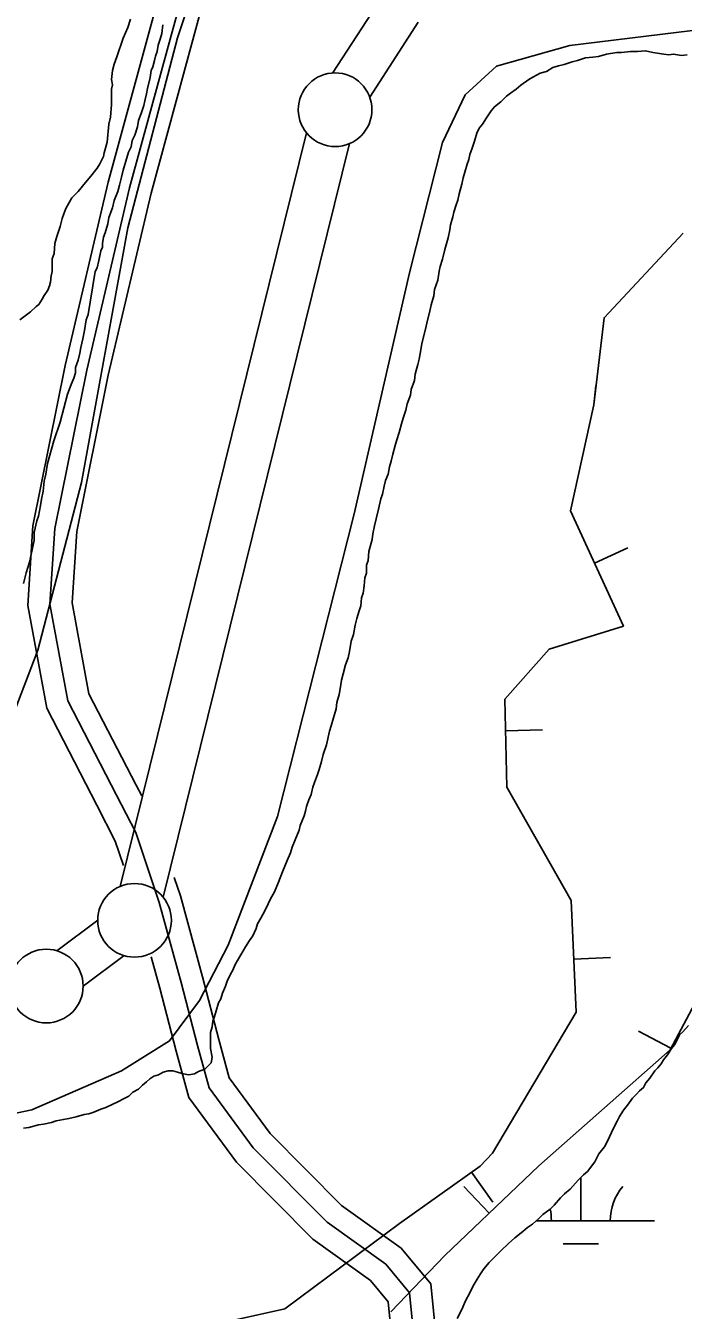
# Model space of a CAD drawing. Extents: x 3297772 to 3335630, y 634068 to 659439.
# Drawn here: x 3329613 to 3330060, y 649630 to 650502 of the extents above; entities that cross this region are included whole.
import ezdxf

# ---------------------------------------------------------------- set-up
doc = ezdxf.new("R2010")
doc.units = 0
for name, color, linetype in [('V-BORW-LINE', 7, 'Continuous'), ('V-LEVE-TOET', 7, 'Continuous'), ('V-ROAD-CNTR', 7, 'Continuous'), ('V-SITE-VEGE', 7, 'Continuous'), ('V-SURV-LINE', 7, 'Continuous'), ('V-TOPO-SHOR', 7, 'Continuous'), ('V-WETL-SWMP', 7, 'Continuous')]:
    doc.layers.add(name, color=color, linetype=linetype)

msp = doc.modelspace()

# ---------------------------------------------------------------- linework, layer by layer
at = {"layer": 'V-BORW-LINE'}
for p, q in [((3329999.44, 650136.75), (3330022.17, 650147.17)), ((3329939.08, 650022.99), (3329964.07, 650023.59)), ((3329985.42, 649867.98), (3330010.4, 649869.04)), ((3330051.3, 649807.39), (3330029.23, 649819.14)), ((3329916.03, 649723.29), (3329930.53, 649702.92)), ((3329927.99, 649695.5), (3329910.74, 649713.6))]:
    msp.add_line(p, q, dxfattribs=at)
for points in [[(3329725.33, 649616.28), (3329789.29, 649630.61), (3329867.02, 649688.42), (3329921.75, 649727.35), (3329930.18, 649736.29), (3329986.96, 649831.96), (3329983.72, 649907.74), (3329940, 649984.8), (3329938.56, 650044.38), (3329968.61, 650078.48), (3330019.04, 650094.05), (3329983.14, 650172.28), (3329998.94, 650244.29), (3330005.89, 650303.37), (3330059.7, 650360.79)], [(3330000.44, 650257.08), (3329998.94, 650244.29), (3329983.14, 650172.28), (3330019.04, 650094.05), (3329968.61, 650078.48), (3329938.56, 650044.38), (3329940, 649984.8), (3329983.72, 649907.74), (3329986.96, 649831.96), (3329930.18, 649736.29), (3329921.75, 649727.35), (3329867.02, 649688.42), (3329789.29, 649630.61), (3329725.33, 649616.28)], [(3330102.82, 649904.14), (3330050.76, 649806.37), (3329961.78, 649727.68), (3329897.89, 649666.83), (3329861.31, 649628.56)], [(3329861.31, 649628.56), (3329897.89, 649666.83), (3329961.78, 649727.68), (3330050.76, 649806.37), (3330102.82, 649904.14)]]:
    msp.add_lwpolyline(points, dxfattribs=at)
at = {"layer": 'V-LEVE-TOET'}
for points in [[(3329222.11, 649850.39), (3329268.16, 649875.14), (3329295.38, 649879.67), (3329422.46, 649919.27), (3329511.93, 649950.75), (3329547.51, 649965.98), (3329569.88, 649979.19), (3329597.34, 650013.74), (3329621.76, 650077.78), (3329651.28, 650191.61), (3329682.85, 650364.42), (3329716.45, 650493.5), (3329743.92, 650575.83), (3329767.32, 650617.5), (3329787.66, 650638.84), (3329830.36, 650665.25), (3329860.86, 650676.43), (3329935.07, 650681.48), (3330160.75, 650698.68)], [(3330075.29, 650499.47), (3329982.77, 650488.32), (3329932.96, 650474.11), (3329911.61, 650454.8), (3329896.35, 650422.28), (3329873.95, 650333.85), (3329836.28, 650170.2), (3329784.36, 649964.88), (3329750.78, 649877.47), (3329731.45, 649839.87), (3329711.12, 649812.43), (3329678.58, 649792.11), (3329617.58, 649765.7), (3329501.69, 649741.35), (3329322.75, 649688.56), (3329170.26, 649645.92)]]:
    msp.add_lwpolyline(points, dxfattribs=at)
at = {"layer": 'V-ROAD-CNTR'}
for points in [[(3329774.65, 650718.24), (3329766.46, 650670.45), (3329735.03, 650618.67), (3329709.52, 650542.59), (3329669.48, 650395.39), (3329640.19, 650270.91), (3329618.37, 650162.19), (3329614.86, 650107.99), (3329627.71, 650038.3), (3329661.83, 649972.43), (3329674.24, 649948.05), (3329679.82, 649931.53)], [(3329789.43, 650715.7), (3329780.76, 650665.1), (3329748.72, 650612.32), (3329723.88, 650538.23), (3329684.02, 650391.7), (3329654.85, 650267.71), (3329633.27, 650160.22), (3329629.95, 650108.88), (3329642.06, 650043.22), (3329675.17, 649979.28), (3329688.1, 649953.89), (3329704.1, 649906.48), (3329718.92, 649852.03), (3329729.97, 649809.4), (3329737.89, 649780.61), (3329767.93, 649739.79), (3329818.05, 649689.29), (3329857.84, 649660.73), (3329873.86, 649641.39), (3329876.63, 649613.91)], [(3329804.22, 650713.17), (3329795.06, 650659.76), (3329762.41, 650605.97), (3329738.24, 650533.88), (3329698.56, 650388.01), (3329669.51, 650264.52), (3329648.17, 650158.25), (3329645.04, 650109.77), (3329656.41, 650048.14), (3329688.52, 649986.14), (3329692.22, 649978.86)], [(3329714.26, 649923.3), (3329718.46, 649910.86), (3329733.42, 649855.88), (3329744.46, 649813.27), (3329751.62, 649787.27), (3329779.35, 649749.58), (3329827.82, 649700.74), (3329868.16, 649671.79), (3329888.32, 649647.44), (3329892, 649610.94), (3329870.58, 649569.96), (3329825.93, 649527.46), (3329787.27, 649487.35), (3329766.25, 649461.82)], [(3329698.63, 649869.45), (3329704.42, 649848.18), (3329715.47, 649805.53), (3329724.16, 649773.95), (3329756.5, 649730.01), (3329808.29, 649677.83), (3329847.52, 649649.67), (3329859.39, 649635.34), (3329861.25, 649616.87), (3329846.29, 649588.27), (3329804.77, 649548.74), (3329765.65, 649508.15)]]:
    msp.add_lwpolyline(points, dxfattribs=at)
at = {"layer": 'V-SITE-VEGE'}
for p, q in [((3330059.34, 649818.65), (3330063.13, 649822.98)), ((3330055.54, 649813.22), (3330057.17, 649816.48)), ((3330057.17, 649816.48), (3330059.34, 649818.65)), ((3330049.02, 649802.92), (3330051.74, 649807.26)), ((3330051.74, 649807.26), (3330053.91, 649809.97)), ((3330053.91, 649809.97), (3330055.54, 649813.22)), ((3330042.52, 649794.25), (3330044.69, 649796.96)), ((3330044.69, 649796.96), (3330046.31, 649799.67)), ((3330046.31, 649799.67), (3330049.02, 649802.92)), ((3330037.09, 649787.2), (3330040.35, 649792.08)), ((3330040.35, 649792.08), (3330042.52, 649794.25)), ((3330030.04, 649778.53), (3330032.75, 649780.69)), ((3330032.75, 649780.69), (3330034.38, 649783.95)), ((3330034.38, 649783.95), (3330037.09, 649787.2)), ((3330021.9, 649768.77), (3330025.15, 649773.65)), ((3330025.15, 649773.65), (3330027.87, 649776.36)), ((3330027.87, 649776.36), (3330030.04, 649778.53)), ((3330014.84, 649757.92), (3330016.47, 649761.18)), ((3330016.47, 649761.18), (3330019.19, 649765.51)), ((3330019.19, 649765.51), (3330021.9, 649768.77)), ((3330011.04, 649750.33), (3330012.67, 649753.59)), ((3330012.67, 649753.59), (3330014.84, 649757.92)), ((3330006.16, 649740.57), (3330008.33, 649744.37)), ((3330008.33, 649744.37), (3330011.04, 649750.33)), ((3329999.65, 649730.27), (3330002.36, 649735.69)), ((3330002.36, 649735.69), (3330006.16, 649740.57)), ((3329994.77, 649723.77), (3329999.65, 649730.27)), ((3329982.83, 649711.84), (3329988.26, 649717.8)), ((3329988.26, 649717.8), (3329992.05, 649721.6)), ((3329992.05, 649721.6), (3329994.77, 649723.77)), ((3329979.03, 649708.58), (3329982.83, 649711.84)), ((3329969.27, 649698.29), (3329971.98, 649701)), ((3329971.98, 649701), (3329976.32, 649705.88)), ((3329976.32, 649705.88), (3329979.03, 649708.58)), ((3329957.33, 649687.98), (3329961.67, 649691.78)), ((3329961.67, 649691.78), (3329964.39, 649694.49)), ((3329964.39, 649694.49), (3329969.27, 649698.29)), ((3329945.4, 649678.77), (3329950.82, 649683.11)), ((3329950.82, 649683.11), (3329954.08, 649685.82)), ((3329954.08, 649685.82), (3329957.33, 649687.98)), ((3329936.18, 649670.1), (3329941.06, 649674.98)), ((3329941.06, 649674.98), (3329945.4, 649678.77)), ((3329928.04, 649661.96), (3329932.92, 649666.84)), ((3329932.92, 649666.84), (3329936.18, 649670.1)), ((3329922.07, 649654.38), (3329924.24, 649657.63)), ((3329924.24, 649657.63), (3329928.04, 649661.96)), ((3329917.19, 649646.24), (3329919.9, 649650.58)), ((3329919.9, 649650.58), (3329922.07, 649654.38)), ((3329911.76, 649635.4), (3329915.02, 649641.9)), ((3329915.02, 649641.9), (3329917.19, 649646.24)), ((3329906.33, 649624.01), (3329909.59, 649630.52)), ((3329909.59, 649630.52), (3329911.76, 649635.4))]:
    msp.add_line(p, q, dxfattribs=at)
for points in [[(3329609.51, 650301.99), (3329616.83, 650307.47), (3329620.48, 650311.13), (3329622.31, 650312.34), (3329624.75, 650316), (3329625.97, 650318.44), (3329628.41, 650322.09), (3329629.62, 650325.13), (3329630.24, 650327.57), (3329630.85, 650331.83), (3329631.46, 650334.88), (3329631.46, 650343.41), (3329632.68, 650347.06), (3329633.29, 650353.76), (3329634.51, 650358.64), (3329636.95, 650365.33), (3329638.17, 650370.82), (3329639.39, 650373.86), (3329640.61, 650377.52), (3329644.88, 650384.82), (3329649.14, 650389.09), (3329654.02, 650395.18), (3329657.67, 650399.44), (3329661.94, 650404.92), (3329663.77, 650407.97), (3329666.21, 650412.84), (3329666.81, 650415.28), (3329668.65, 650422.58), (3329669.87, 650434.77), (3329671.09, 650439.64), (3329671.7, 650448.17), (3329671.71, 650458.52), (3329672.32, 650461.57), (3329671.71, 650465.22), (3329672.32, 650471.31), (3329673.54, 650475.58), (3329675.37, 650480.45), (3329679.64, 650493.24), (3329682.69, 650500.55), (3329684.51, 650506.03)], [(3329706.44, 650502.37), (3329705.83, 650496.28), (3329704.61, 650492.62), (3329703.39, 650488.36), (3329702.78, 650484.09), (3329701.56, 650481.05), (3329700.95, 650478), (3329699.73, 650473.74), (3329698.51, 650471.3), (3329697.9, 650466.43), (3329696.07, 650459.12), (3329695.46, 650455.46), (3329694.24, 650450.59), (3329693.63, 650447.55), (3329691.8, 650442.07), (3329689.97, 650437.2), (3329689.36, 650432.93), (3329687.53, 650427.45), (3329685.7, 650423.8), (3329685.09, 650419.53), (3329683.26, 650415.88), (3329679.6, 650403.7), (3329678.38, 650398.82), (3329677.17, 650393.34), (3329675.94, 650389.08), (3329673.51, 650382.99), (3329672.29, 650378.11), (3329669.85, 650371.41), (3329669.24, 650367.15), (3329667.41, 650361.06), (3329666.19, 650358.01), (3329665.58, 650353.75), (3329665.57, 650351.31), (3329664.35, 650348.88), (3329663.14, 650342.18), (3329661.91, 650337.31), (3329660.7, 650334.87), (3329655.81, 650305.63)], [(3329655.81, 650305.63), (3329654.59, 650301.98), (3329653.37, 650294.67), (3329652.15, 650289.19), (3329650.93, 650283.09), (3329650.32, 650279.44), (3329649.1, 650274.57), (3329647.27, 650269.7), (3329647.27, 650266.04), (3329646.05, 650262.39), (3329644.22, 650258.12), (3329641.78, 650251.42), (3329636.9, 650232.54), (3329632.63, 650219.75), (3329628.36, 650204.52), (3329627.14, 650197.21), (3329625.92, 650192.34), (3329625.31, 650185.64), (3329624.09, 650180.16), (3329623.48, 650175.9), (3329622.26, 650168.59), (3329621.04, 650165.54), (3329619.21, 650157.62), (3329619.21, 650152.14), (3329616.16, 650137.52), (3329613.72, 650130.21), (3329611.89, 650122.91)]]:
    msp.add_lwpolyline(points, dxfattribs=at)
at = {"layer": 'V-SURV-LINE'}
for points in [[(3329821.72, 650469.56), (3329854.62, 650520.28)], [(3329879.8, 650503.96), (3329846.89, 650453.25)], [(3329677.54, 649917.26), (3329804.07, 650428.84)], [(3329833.19, 650421.65), (3329706.66, 649910.07)], [(3329634.5, 649873.62), (3329662.31, 649894.34)], [(3329680.25, 649870.3), (3329652.45, 649849.58)]]:
    msp.add_lwpolyline(points, dxfattribs=at)
for centre in [(3329823.43, 650444.64), (3329687.31, 649894.27), (3329627.45, 649849.66)]:
    msp.add_circle(centre, 25, dxfattribs=at)
at = {"layer": 'V-TOPO-SHOR'}
for points in [[(3329957.62, 650466.74), (3329962.5, 650469.45), (3329966.84, 650470.54), (3329971.18, 650473.25), (3329974.98, 650474.33), (3329978.77, 650475.42), (3329984.2, 650477.04), (3329987.99, 650478.12), (3329993.42, 650479.75), (3329998.3, 650480.29), (3330002.09, 650480.83), (3330007.52, 650482.45), (3330014.57, 650483.54), (3330017.82, 650483.54), (3330023.79, 650484.07), (3330028.67, 650484.07), (3330034.09, 650484.61), (3330038.97, 650483.53), (3330046.56, 650482.44), (3330049.82, 650481.9), (3330053.07, 650482.44), (3330058.49, 650481.35), (3330062.29, 650481.89)], [(3329809.39, 649987.94), (3329811.56, 649993.36), (3329812.65, 649996.61), (3329814.28, 650002.04), (3329815.37, 650006.92), (3329817.54, 650013.42), (3329819.71, 650022.64), (3329820.79, 650026.44), (3329822.42, 650031.86), (3329824.05, 650037.83), (3329824.6, 650042.16), (3329826.23, 650047.58), (3329826.77, 650051.38), (3329827.85, 650057.35), (3329828.94, 650061.69), (3329830.57, 650067.65), (3329832.2, 650072.53), (3329833.29, 650076.87), (3329834.37, 650083.92), (3329836, 650088.26), (3329837.09, 650094.76), (3329838.18, 650099.1), (3329839.8, 650104.52), (3329840.89, 650107.78), (3329841.43, 650113.2), (3329842.52, 650116.45), (3329843.06, 650121.33), (3329843.61, 650126.76), (3329844.69, 650130.01), (3329844.7, 650135.43), (3329845.78, 650138.69), (3329846.33, 650144.65), (3329848.5, 650152.79), (3329849.04, 650156.58), (3329850.13, 650162.01), (3329851.21, 650166.89), (3329852.85, 650173.39), (3329854.47, 650180.44), (3329855.56, 650183.7), (3329856.65, 650189.12), (3329857.73, 650192.91), (3329859.36, 650197.25), (3329860.45, 650202.13), (3329861.53, 650205.93), (3329862.62, 650210.81), (3329864.25, 650216.77), (3329865.34, 650220.57), (3329866.96, 650225.45), (3329868.59, 650231.41), (3329869.68, 650235.21), (3329871.31, 650240.63), (3329872.39, 650244.97), (3329874.56, 650250.94), (3329875.11, 650254.73), (3329877.28, 650260.7), (3329877.83, 650265.03), (3329879.46, 650271.54), (3329880.54, 650275.34), (3329881.08, 650279.13), (3329882.17, 650285.64), (3329883.26, 650289.44), (3329884.89, 650296.48), (3329885.97, 650300.83), (3329887.6, 650307.87), (3329888.69, 650312.21), (3329890.32, 650318.18), (3329890.86, 650322.51), (3329893.03, 650329.02), (3329894.12, 650334.98), (3329894.66, 650338.24), (3329896.29, 650343.12), (3329897.92, 650349.63), (3329900.09, 650357.76), (3329901.18, 650363.18), (3329901.72, 650366.44), (3329903.35, 650371.86), (3329903.9, 650375.11), (3329905.52, 650379.99), (3329906.61, 650383.25), (3329907.7, 650387.58), (3329909.33, 650394.09), (3329910.41, 650398.43), (3329911.5, 650402.22), (3329913.13, 650407.65), (3329914.21, 650410.9), (3329914.76, 650414.16), (3329916.38, 650418.49), (3329918.01, 650423.38), (3329919.64, 650428.8), (3329921.27, 650432.05), (3329923.44, 650434.76), (3329926.15, 650439.1), (3329929.41, 650443.98), (3329931.58, 650446.69), (3329935.92, 650449.94), (3329939.72, 650453.74), (3329942.43, 650455.9), (3329946.23, 650458.61), (3329949.48, 650461.32), (3329954.91, 650465.12), (3329957.62, 650466.74)], [(3329611.9, 649753.19), (3329615.7, 649753.73), (3329622.21, 649755.35), (3329625.46, 649755.9), (3329630.89, 649756.98), (3329634.14, 649758.06), (3329639.02, 649759.15), (3329642.82, 649759.69), (3329647.7, 649760.77), (3329653.12, 649762.39), (3329656.38, 649762.93), (3329659.63, 649764.02), (3329664.51, 649766.18), (3329667.77, 649767.27), (3329672.65, 649769.44), (3329675.9, 649771.06), (3329680.24, 649773.23), (3329683.5, 649774.85), (3329686.21, 649777.57), (3329690.01, 649779.73), (3329692.72, 649782.44), (3329695.43, 649784.61), (3329697.6, 649786.78), (3329700.31, 649788.41), (3329703.57, 649789.49), (3329706.82, 649791.12), (3329710.08, 649792.2), (3329713.33, 649792.2), (3329716.59, 649791.11), (3329720.38, 649790.03), (3329724.18, 649789.48), (3329727.97, 649790.03), (3329730.68, 649791.65), (3329735.02, 649793.28), (3329737.2, 649795.44), (3329739.36, 649797.61), (3329739.91, 649801.41), (3329738.83, 649807.37), (3329738.83, 649810.63), (3329738.83, 649814.43), (3329738.83, 649818.22), (3329739.91, 649822.02), (3329740.46, 649825.81), (3329741.54, 649829.07), (3329742.63, 649832.86), (3329744.26, 649838.28), (3329745.89, 649840.99), (3329746.97, 649844.79), (3329749.15, 649849.67), (3329750.23, 649852.93), (3329752.4, 649857.8), (3329754.03, 649860.52), (3329755.66, 649864.31), (3329757.29, 649867.02), (3329759.46, 649870.82), (3329762.71, 649876.24), (3329765.42, 649880.58), (3329767.6, 649883.83), (3329769.77, 649888.71), (3329770.85, 649891.96), (3329773.02, 649895.76), (3329775.74, 649900.64), (3329777.91, 649905.52), (3329779.54, 649908.77), (3329782.25, 649913.65), (3329784.96, 649920.16), (3329787.68, 649927.21), (3329790.93, 649934.8), (3329793.1, 649940.22), (3329794.19, 649944.02), (3329796.36, 649948.9), (3329799.08, 649955.4), (3329799.62, 649958.66), (3329802.33, 649965.16), (3329803.42, 649968.42), (3329803.96, 649971.67), (3329805.59, 649976.01), (3329807.22, 649979.81), (3329808.31, 649984.68), (3329809.39, 649987.94)], [(3330063.13, 649822.98), (3330059.34, 649818.65), (3330057.17, 649816.48), (3330055.54, 649813.22), (3330053.91, 649809.97), (3330051.74, 649807.26), (3330049.02, 649802.92), (3330046.31, 649799.67), (3330044.69, 649796.96), (3330042.52, 649794.25), (3330040.35, 649792.08), (3330037.09, 649787.2), (3330034.38, 649783.95), (3330032.75, 649780.69), (3330030.04, 649778.53), (3330027.87, 649776.36), (3330025.15, 649773.65), (3330021.9, 649768.77), (3330019.19, 649765.51), (3330016.47, 649761.18), (3330014.84, 649757.92), (3330012.67, 649753.58), (3330011.04, 649750.33), (3330008.33, 649744.37), (3330006.16, 649740.57), (3330002.36, 649735.69), (3329999.65, 649730.27), (3329994.77, 649723.76), (3329992.05, 649721.6), (3329988.26, 649717.8), (3329982.83, 649711.84), (3329979.03, 649708.58), (3329976.32, 649705.88), (3329971.98, 649701), (3329969.27, 649698.29), (3329964.39, 649694.49), (3329961.67, 649691.78), (3329957.33, 649687.98), (3329954.08, 649685.82), (3329950.82, 649683.11), (3329945.4, 649678.77), (3329941.06, 649674.98), (3329936.18, 649670.1), (3329932.92, 649666.84), (3329928.04, 649661.96), (3329924.24, 649657.63), (3329922.07, 649654.38), (3329919.9, 649650.58), (3329917.19, 649646.24), (3329915.02, 649641.9), (3329911.76, 649635.4), (3329909.59, 649630.52), (3329906.33, 649624.01)]]:
    msp.add_lwpolyline(points, dxfattribs=at)
at = {"layer": 'V-WETL-SWMP'}
for p, q in [((3329990.16, 649690.18), (3329990.16, 649719.71)), ((3329959.83, 649690.18), (3330040.16, 649690.18)), ((3329978.16, 649674.75), (3330002.16, 649674.75))]:
    msp.add_line(p, q, dxfattribs=at)
msp.add_lwpolyline([(3329906.33, 649624.01), (3329909.59, 649630.52), (3329911.76, 649635.4), (3329915.02, 649641.9), (3329917.19, 649646.24), (3329919.9, 649650.58), (3329922.07, 649654.38), (3329924.24, 649657.63), (3329928.04, 649661.96), (3329932.92, 649666.84), (3329936.18, 649670.1), (3329941.06, 649674.98), (3329945.4, 649678.77), (3329950.82, 649683.11), (3329954.08, 649685.82), (3329957.33, 649687.98), (3329961.67, 649691.78), (3329964.39, 649694.49), (3329969.27, 649698.29), (3329971.98, 649701), (3329976.32, 649705.88), (3329979.03, 649708.58), (3329982.83, 649711.84), (3329988.26, 649717.8), (3329992.05, 649721.6), (3329994.77, 649723.76), (3329999.65, 649730.27), (3330002.36, 649735.69), (3330006.16, 649740.57), (3330008.33, 649744.37), (3330011.04, 649750.33), (3330012.67, 649753.58), (3330014.84, 649757.92), (3330016.47, 649761.18), (3330019.19, 649765.51), (3330021.9, 649768.77), (3330025.15, 649773.65), (3330027.87, 649776.36), (3330030.04, 649778.53), (3330032.75, 649780.69), (3330034.38, 649783.95), (3330037.09, 649787.2), (3330040.35, 649792.08), (3330042.52, 649794.25), (3330044.69, 649796.96), (3330046.31, 649799.67), (3330049.03, 649802.92), (3330051.74, 649807.26), (3330053.91, 649809.97), (3330055.54, 649813.22), (3330057.17, 649816.48), (3330059.34, 649818.65), (3330063.13, 649822.98)], dxfattribs=at)
for centre, start, end in [((3330045.41, 649690.65), 139.22817, 180.77183), ((3329934.92, 649690.65), 359.22819, 12.60289)]:
    msp.add_arc(centre, 35.25, start, end, dxfattribs=at)

doc.saveas('drawing.dxf')
